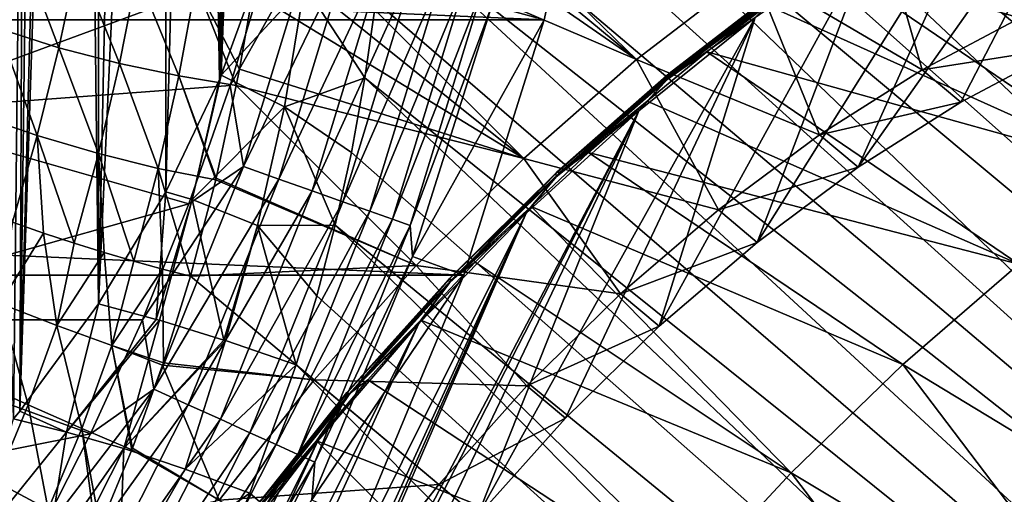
# Model space of a CAD drawing. Header units: metres. Extents: x -82 to 82, y -464 to 32.
# Tile 313 of 409: x 25.84 to 36.26, y -13.43 to -8.41. Entities that reach past the tile are written whole.
import ezdxf

# ---------------------------------------------------------------- set-up
doc = ezdxf.new("R2010")
doc.units = ezdxf.units.M
doc.layers.add('solid_K244121000C07', color=7, linetype='CONTINUOUS')

msp = doc.modelspace()

# ---------------------------------------------------------------- linework, layer by layer
at = {"layer": 'solid_K244121000C07'}
for points in [[(25.661081, 9.613852, 18.115219), (47.34798, -8.411093, 38.335655), (47.639843, -9.415184, 37.094601)], [(25.895176, 9.174896, 17.831713), (25.661081, 9.613852, 18.115219), (47.639843, -9.415184, 37.094601)], [(26.159733, 8.661678, 17.54888), (25.895176, 9.174896, 17.831713), (47.639843, -9.415184, 37.094601)], [(26.303707, 8.374202, 17.408773), (26.159733, 8.661678, 17.54888), (47.639843, -9.415184, 37.094601)], [(26.303707, 8.374202, 17.408773), (47.639843, -9.415184, 37.094601), (47.801502, -10.512129, 35.910748)], [(26.454424, 8.065916, 17.269989), (26.303707, 8.374202, 17.408773), (47.801502, -10.512129, 35.910748)], [(26.979713, 6.93546, 16.850517), (26.454424, 8.065916, 17.269989), (47.801502, -10.512129, 35.910748)], [(26.979713, 6.93546, 16.850517), (47.801502, -10.512129, 35.910748), (47.83139, -11.690938, 34.79591)], [(27.269188, 6.268211, 16.653212), (26.979713, 6.93546, 16.850517), (47.83139, -11.690938, 34.79591)], [(26.354483, 6.683031, 15), (26.465088, 6.434205, 15), (25.842888, -12.555915, 15)], [(26, 0, 15), (26.354483, 6.683031, 15), (25.842888, -12.555915, 15)], [(26.465088, 6.434205, 15), (26.675501, -11.419466, 15), (25.842888, -12.555915, 15)], [(26.465088, 6.434205, 15), (26.682255, 5.937238, 15), (26.675501, -11.419466, 15)], [(27.575216, 5.520936, 16.465937), (27.269188, 6.268211, 16.653212), (47.83139, -11.690938, 34.79591)], [(26.682255, 5.937238, 15), (27.027977, 5.113987, 15), (26.675501, -11.419466, 15)], [(27.889238, 4.699008, 16.293077), (27.575216, 5.520936, 16.465937), (47.83139, -11.690938, 34.79591)], [(27.027977, 5.113987, 15), (27.387493, 4.204089, 15), (26.675501, -11.419466, 15)], [(27.889238, 4.699008, 16.293077), (47.83139, -11.690938, 34.79591), (47.729076, -12.937846, 33.763187)], [(28.202263, 3.81077, 16.139114), (27.889238, 4.699008, 16.293077), (47.729076, -12.937846, 33.763187)], [(27.387493, 4.204089, 15), (27.389507, -10.232361, 15), (26.675501, -11.419466, 15)], [(27.387493, 4.204089, 15), (27.74226, 3.218365, 15), (27.389507, -10.232361, 15)], [(28.500217, 2.882186, 16.009052), (28.202263, 3.81077, 16.139114), (47.729076, -12.937846, 33.763187)], [(27.74226, 3.218365, 15), (27.956432, -9.044624, 15), (27.389507, -10.232361, 15)], [(27.74226, 3.218365, 15), (28.073586, 2.194355, 15), (27.956432, -9.044624, 15)], [(28.500217, 2.882186, 16.009052), (47.729076, -12.937846, 33.763187), (47.495743, -14.239585, 32.823467)], [(28.774855, 1.927367, 15.903305), (28.500217, 2.882186, 16.009052), (47.495743, -14.239585, 32.823467)], [(28.073586, 2.194355, 15), (27.975239, -8.99948, 15), (27.956432, -9.044624, 15)], [(28.073586, 2.194355, 15), (28.35504, 1.188453, 15), (27.975239, -8.99948, 15)], [(29.021696, 0.955978, 15.8224), (28.774855, 1.927367, 15.903305), (47.495743, -14.239585, 32.823467)], [(28.35504, 1.188453, 15), (28.396309, -7.832891, 15), (27.975239, -8.99948, 15)], [(29.021696, 0.955978, 15.8224), (47.495743, -14.239585, 32.823467), (47.133812, -15.58215, 31.986959)], [(29.23583, -0.019556, 15.76529), (29.021696, 0.955978, 15.8224), (47.133812, -15.58215, 31.986959)], [(25.889088, -2.398989, 15), (26, 0, 15), (25.842888, -12.555915, 15)], [(29.415125, -0.991915, 15.730751), (29.23583, -0.019556, 15.76529), (47.133812, -15.58215, 31.986959)], [(29.415125, -0.991915, 15.730751), (47.133812, -15.58215, 31.986959), (46.647621, -16.949772, 31.263393)], [(29.559109, -1.956141, 15.717944), (29.415125, -0.991915, 15.730751), (46.647621, -16.949772, 31.263393)], [(29.667227, -2.90712, 15.725371), (29.559109, -1.956141, 15.717944), (46.647621, -16.949772, 31.263393)], [(25.557297, -4.777509, 15), (25.889088, -2.398989, 15), (25.777466, -12.637457, 15)], [(25.889088, -2.398989, 15), (25.842888, -12.555915, 15), (25.777466, -12.637457, 15)], [(29.667227, -2.90712, 15.725371), (46.647621, -16.949772, 31.263393), (46.041779, -18.329327, 30.659777)], [(29.740007, -3.842077, 15.751963), (29.667227, -2.90712, 15.725371), (46.041779, -18.329327, 30.659777)], [(29.778446, -4.758889, 15.796915), (29.740007, -3.842077, 15.751963), (46.041779, -18.329327, 30.659777)], [(29.778446, -4.758889, 15.796915), (46.041779, -18.329327, 30.659777), (45.323975, -19.703331, 30.183741)], [(29.783459, -5.655798, 15.859275), (29.778446, -4.758889, 15.796915), (45.323975, -19.703331, 30.183741)], [(28.6441, -5.217722, 50.553356), (28.605227, -5.712059, 50.921585), (32.369793, -8.833484, 54.334412)], [(28.6441, -5.217722, 50.553356), (32.369793, -8.833484, 54.334412), (33.598278, -7.887992, 53.858376)], [(31.392572, -8.411682, -289), (-31.392572, -8.411682, -289), (-32.006245, -5.643612, -289)], [(32.006245, -5.643612, -289), (31.392572, -8.411682, -289), (-32.006245, -5.643612, -289)], [(28.605227, -5.712059, 50.921585), (28.559784, -6.194548, 51.26432), (32.369793, -8.833484, 54.334412)], [(29.756281, -6.532242, 15.938465), (29.783459, -5.655798, 15.859275), (45.323975, -19.703331, 30.183741)], [(30.836893, -8.262718, -286.852966), (31.392572, -8.411682, -289), (32.006245, -5.643612, -289)], [(37.435703, -6.117883, 52.419426), (35.800461, -9.283693, 51.302219), (34.713993, -9.973482, 51.85762)], [(36.160419, -6.751233, 53.233204), (37.435703, -6.117883, 52.419426), (34.713993, -9.973482, 51.85762)], [(37.435703, -6.117883, 52.419426), (36.89172, -8.706995, 50.637764), (35.800461, -9.283693, 51.302219)], [(28.559784, -6.194548, 51.26432), (28.449135, -7.158573, 51.899982), (32.369793, -8.833484, 54.334412)], [(29.698212, -7.387088, 16.033957), (29.756281, -6.532242, 15.938465), (45.323975, -19.703331, 30.183741)], [(36.160419, -6.751233, 53.233204), (34.713993, -9.973482, 51.85762), (33.64579, -10.767817, 52.297066)], [(34.885334, -7.510987, 53.930729), (36.160419, -6.751233, 53.233204), (33.64579, -10.767817, 52.297066)], [(35.392544, -8.940913, 50.928825), (34.851673, -7.051794, 53.254757), (33.598278, -7.887992, 53.858376)], [(35.392544, -8.940913, 50.928825), (36.483086, -8.364591, 50.264809), (34.851673, -7.051794, 53.254757)], [(25.007458, -7.115266, -285), (24.244265, -9.392316, -285), (28.449318, -7.840255, -285)], [(28.449135, -7.158573, 51.899982), (28.383423, -7.637063, 52.190525), (31.177454, -9.879592, 54.678535)], [(28.449135, -7.158573, 51.899982), (31.177454, -9.879592, 54.678535), (32.369793, -8.833484, 54.334412)], [(29.610624, -8.218371, 16.145044), (29.698212, -7.387088, 16.033957), (44.500805, -21.059212, 29.839617)], [(29.698212, -7.387088, 16.033957), (45.323975, -19.703331, 30.183741), (44.500805, -21.059212, 29.839617)], [(38.951485, -9.139195, 59.928364), (35.048634, -7.354358, 54.443535), (34.39698, -7.791301, 54.755344)], [(38.951485, -9.139195, 59.928364), (40.243965, -8.360312, 59.22937), (35.048634, -7.354358, 54.443535)], [(25.833599, -7.58821, 51.981266), (25.61867, -8.505165, 52.387512), (26.256647, -8.708122, 52.411713)], [(26.456982, -7.775603, 51.988342), (25.833599, -7.58821, 51.981266), (26.256647, -8.708122, 52.411713)], [(28.951788, -7.538459, -285.033386), (28.449318, -7.840255, -285), (28.068787, -9.109143, -285)], [(28.208181, -9.966585, -285.033386), (28.951788, -7.538459, -285.033386), (28.068787, -9.109143, -285)], [(29.335732, -7.638431, -285.132813), (28.951788, -7.538459, -285.033386), (28.208181, -9.966585, -285.033386)], [(34.885334, -7.510987, 53.930729), (33.64579, -10.767817, 52.297066), (32.609447, -11.656607, 52.614941)], [(33.624767, -8.388549, 54.504223), (34.885334, -7.510987, 53.930729), (32.609447, -11.656607, 52.614941)], [(28.582266, -10.098757, -285.132813), (29.335732, -7.638431, -285.132813), (28.208181, -9.966585, -285.033386)], [(28.383423, -7.637063, 52.190525), (28.308174, -8.128549, 52.471291), (31.177454, -9.879592, 54.678535)], [(29.698853, -7.73298, -285.295593), (29.335732, -7.638431, -285.132813), (28.582266, -10.098757, -285.132813)], [(26.456982, -7.775603, 51.988342), (26.256647, -8.708122, 52.411713), (26.896273, -8.876326, 52.518398)], [(27.084856, -7.926036, 52.071484), (26.456982, -7.775603, 51.988342), (26.896273, -8.876326, 52.518398)], [(28.93606, -10.223761, -285.295593), (29.698853, -7.73298, -285.295593), (28.582266, -10.098757, -285.132813)], [(30.031427, -7.819575, -285.517365), (29.698853, -7.73298, -285.295593), (28.93606, -10.223761, -285.295593)], [(37.671265, -10.020713, 60.519726), (34.39698, -7.791301, 54.755344), (33.750748, -8.257446, 55.034424)], [(37.671265, -10.020713, 60.519726), (38.951485, -9.139195, 59.928364), (34.39698, -7.791301, 54.755344)], [(24.244265, -9.392316, -285), (28.068787, -9.109143, -285), (28.449318, -7.840255, -285)], [(28.856968, -8.046693, 15.500628), (27.975239, -8.99948, 15), (28.396309, -7.832891, 15)], [(29.260092, -10.338248, -285.517365), (30.031427, -7.819575, -285.517365), (28.93606, -10.223761, -285.295593)], [(30.324554, -7.8959, -285.792206), (30.031427, -7.819575, -285.517365), (29.260092, -10.338248, -285.517365)], [(29.545691, -10.439157, -285.792206), (30.324554, -7.8959, -285.792206), (29.260092, -10.338248, -285.517365)], [(30.570389, -7.95991, -286.112762), (30.324554, -7.8959, -285.792206), (29.545691, -10.439157, -285.792206)], [(34.305351, -9.631156, 51.484604), (33.598278, -7.887992, 53.858376), (32.369793, -8.833484, 54.334412)], [(34.305351, -9.631156, 51.484604), (35.392544, -8.940913, 50.928825), (33.598278, -7.887992, 53.858376)], [(27.084856, -7.926036, 52.071484), (26.896273, -8.876326, 52.518398), (27.526119, -9.006772, 52.705669)], [(27.7066, -8.036963, 52.229282), (27.084856, -7.926036, 52.071484), (27.526119, -9.006772, 52.705669)], [(29.785212, -10.523785, -286.112762), (30.570389, -7.95991, -286.112762), (29.545691, -10.439157, -285.792206)], [(30.76235, -8.009893, -286.470459), (30.570389, -7.95991, -286.112762), (29.785212, -10.523785, -286.112762)], [(29.972242, -10.589867, -286.470459), (30.76235, -8.009893, -286.470459), (29.785212, -10.523785, -286.112762)], [(29.972242, -10.589867, -286.470459), (30.836893, -8.262718, -286.852966), (30.76235, -8.009893, -286.470459)], [(27.7066, -8.036963, 52.229282), (27.526119, -9.006772, 52.705669), (28.133139, -9.106784, 52.974812)], [(27.7066, -8.036963, 52.229282), (28.133139, -9.106784, 52.974812), (28.166609, -8.933771, 52.891239)], [(27.7066, -8.036963, 52.229282), (28.166609, -8.933771, 52.891239), (28.308174, -8.128549, 52.471291)], [(28.856968, -8.046693, 15.500628), (28.643024, -9.334636, 15.73588), (27.975239, -8.99948, 15)], [(28.856968, -8.046693, 15.500628), (29.494551, -9.028098, 16.271677), (28.643024, -9.334636, 15.73588)], [(28.856968, -8.046693, 15.500628), (29.610624, -8.218371, 16.145044), (29.494551, -9.028098, 16.271677)], [(33.913551, -8.058857, 54.587925), (33.903584, -8.108803, 54.480564), (32.693905, -9.045076, 54.944489)], [(32.695339, -9.001737, 55.055122), (33.913551, -8.058857, 54.587925), (32.693905, -9.045076, 54.944489)], [(32.693905, -9.045076, 54.944489), (33.903584, -8.108803, 54.480564), (33.624767, -8.388549, 54.504223)], [(33.941143, -8.030478, 54.69997), (33.913551, -8.058857, 54.587925), (32.695339, -9.001737, 55.055122)], [(32.715385, -8.979196, 55.170059), (33.941143, -8.030478, 54.69997), (32.695339, -9.001737, 55.055122)], [(33.984795, -8.025269, 54.810368), (33.941143, -8.030478, 54.69997), (32.715385, -8.979196, 55.170059)], [(32.752914, -8.978725, 55.282806), (33.984795, -8.025269, 54.810368), (32.715385, -8.979196, 55.170059)], [(32.752914, -8.978725, 55.282806), (33.750748, -8.257446, 55.034424), (33.984795, -8.025269, 54.810368)], [(28.308174, -8.128549, 52.471291), (28.166609, -8.933771, 52.891239), (31.177454, -9.879592, 54.678535)], [(29.494551, -9.028098, 16.271677), (29.610624, -8.218371, 16.145044), (44.500805, -21.059212, 29.839617)], [(29.972242, -10.589867, -286.470459), (29.999405, -10.91889, -286.852966), (30.836893, -8.262718, -286.852966)], [(30.836893, -8.262718, -286.852966), (29.999405, -10.91889, -286.852966), (31.392572, -8.411682, -289)], [(32.752914, -8.978725, 55.282806), (33.111702, -8.751516, 55.279999), (33.750748, -8.257446, 55.034424)], [(37.671265, -10.020713, 60.519726), (33.750748, -8.257446, 55.034424), (33.111702, -8.751516, 55.279999)], [(30.539982, -11.115729, -289), (-30.539982, -11.115729, -289), (-31.392572, -8.411682, -289)], [(31.392572, -8.411682, -289), (30.539982, -11.115729, -289), (-31.392572, -8.411682, -289)], [(29.999405, -10.91889, -286.852966), (30.539982, -11.115729, -289), (31.392572, -8.411682, -289)], [(33.624767, -8.388549, 54.504223), (31.618038, -12.628614, 52.80727), (30.683853, -13.671792, 52.871662)], [(32.39233, -9.374354, 54.947571), (33.624767, -8.388549, 54.504223), (30.683853, -13.671792, 52.871662)], [(33.624767, -8.388549, 54.504223), (32.609447, -11.656607, 52.614941), (31.618038, -12.628614, 52.80727)], [(32.693905, -9.045076, 54.944489), (33.624767, -8.388549, 54.504223), (32.39233, -9.374354, 54.947571)], [(36.89172, -8.706995, 50.637764), (36.483086, -8.364591, 50.264809), (35.392544, -8.940913, 50.928825)], [(25.61867, -8.505165, 52.387512), (25.377716, -9.414422, 52.718266), (26.027035, -9.637464, 52.760448)], [(26.256647, -8.708122, 52.411713), (25.61867, -8.505165, 52.387512), (26.027035, -9.637464, 52.760448)], [(26.256647, -8.708122, 52.411713), (26.027035, -9.637464, 52.760448), (26.674496, -9.829266, 52.891399)], [(26.896273, -8.876326, 52.518398), (26.256647, -8.708122, 52.411713), (26.674496, -9.829266, 52.891399)], [(36.413612, -10.997768, 60.998699), (33.111702, -8.751516, 55.279999), (32.481594, -9.272159, 55.491405)], [(32.752914, -8.978725, 55.282806), (32.481594, -9.272159, 55.491405), (33.111702, -8.751516, 55.279999)], [(36.413612, -10.997768, 60.998699), (37.671265, -10.020713, 60.519726), (33.111702, -8.751516, 55.279999)], [(35.800461, -9.283693, 51.302219), (36.89172, -8.706995, 50.637764), (35.392544, -8.940913, 50.928825)], [(33.237751, -10.425062, 51.923779), (32.369793, -8.833484, 54.334412), (31.177454, -9.879592, 54.678535)], [(33.237751, -10.425062, 51.923779), (34.305351, -9.631156, 51.484604), (32.369793, -8.833484, 54.334412)], [(26.896273, -8.876326, 52.518398), (26.674496, -9.829266, 52.891399), (27.307976, -9.986236, 53.108673)], [(27.526119, -9.006772, 52.705669), (26.896273, -8.876326, 52.518398), (27.307976, -9.986236, 53.108673)], [(28.166609, -8.933771, 52.891239), (28.133139, -9.106784, 52.974812), (31.177454, -9.879592, 54.678535)], [(35.800461, -9.283693, 51.302219), (35.392544, -8.940913, 50.928825), (34.305351, -9.631156, 51.484604)], [(27.526119, -9.006772, 52.705669), (27.307976, -9.986236, 53.108673), (27.915382, -10.10643, 53.408588)], [(27.667051, -10.313374, 15.312513), (27.389507, -10.232361, 15), (27.956432, -9.044624, 15)], [(27.526119, -9.006772, 52.705669), (27.915382, -10.10643, 53.408588), (27.919937, -10.087374, 53.401127)], [(27.526119, -9.006772, 52.705669), (27.919937, -10.087374, 53.401127), (28.133139, -9.106784, 52.974812)], [(27.667051, -10.313374, 15.312513), (27.956432, -9.044624, 15), (27.975239, -8.99948, 15)], [(28.643024, -9.334636, 15.73588), (27.667051, -10.313374, 15.312513), (27.975239, -8.99948, 15)], [(28.643024, -9.334636, 15.73588), (29.494551, -9.028098, 16.271677), (29.351082, -9.816728, 16.413862)], [(29.351082, -9.816728, 16.413862), (29.494551, -9.028098, 16.271677), (43.582558, -22.37991, 29.631804)], [(29.494551, -9.028098, 16.271677), (44.500805, -21.059212, 29.839617), (43.582558, -22.37991, 29.631804)], [(32.715385, -8.979196, 55.170059), (32.695339, -9.001737, 55.055122), (31.513201, -10.040128, 55.395172)], [(31.52593, -10.024015, 55.512215), (32.715385, -8.979196, 55.170059), (31.513201, -10.040128, 55.395172)], [(31.513201, -10.040128, 55.395172), (32.695339, -9.001737, 55.055122), (31.520048, -10.076193, 55.282154)], [(32.695339, -9.001737, 55.055122), (32.693905, -9.045076, 54.944489), (31.520048, -10.076193, 55.282154)], [(31.520048, -10.076193, 55.282154), (32.693905, -9.045076, 54.944489), (32.39233, -9.374354, 54.947571)], [(32.752914, -8.978725, 55.282806), (32.715385, -8.979196, 55.170059), (31.52593, -10.024015, 55.512215)], [(31.557516, -10.028766, 55.626671), (32.752914, -8.978725, 55.282806), (31.52593, -10.024015, 55.512215)], [(31.557516, -10.028766, 55.626671), (32.481594, -9.272159, 55.491405), (32.752914, -8.978725, 55.282806)], [(24.244265, -9.392316, -285), (27.631851, -10.359257, -285), (28.068787, -9.109143, -285)], [(28.208181, -9.966585, -285.033386), (28.068787, -9.109143, -285), (27.631851, -10.359257, -285)], [(28.133139, -9.106784, 52.974812), (27.919937, -10.087374, 53.401127), (30.036272, -11.013226, 54.886349)], [(28.133139, -9.106784, 52.974812), (30.036272, -11.013226, 54.886349), (31.177454, -9.879592, 54.678535)], [(31.557516, -10.028766, 55.626671), (31.862152, -9.817946, 55.668056), (32.481594, -9.272159, 55.491405)], [(36.413612, -10.997768, 60.998699), (32.481594, -9.272159, 55.491405), (31.862152, -9.817946, 55.668056)], [(28.643024, -9.334636, 15.73588), (28.356688, -10.588494, 16.017487), (27.667051, -10.313374, 15.312513)], [(32.39233, -9.374354, 54.947571), (29.033659, -15.918068, 52.614941), (28.338331, -17.093, 52.297066)], [(31.201492, -10.457593, 55.255974), (32.39233, -9.374354, 54.947571), (28.338331, -17.093, 52.297066)], [(28.643024, -9.334636, 15.73588), (29.181263, -10.585462, 16.572058), (28.356688, -10.588494, 16.017487)], [(28.643024, -9.334636, 15.73588), (29.351082, -9.816728, 16.413862), (29.181263, -10.585462, 16.572058)], [(32.39233, -9.374354, 54.947571), (29.818743, -14.772932, 52.80727), (29.033659, -15.918068, 52.614941)], [(32.39233, -9.374354, 54.947571), (30.683853, -13.671792, 52.871662), (29.818743, -14.772932, 52.80727)], [(31.520048, -10.076193, 55.282154), (32.39233, -9.374354, 54.947571), (31.201492, -10.457593, 55.255974)], [(34.713993, -9.973482, 51.85762), (35.800461, -9.283693, 51.302219), (34.305351, -9.631156, 51.484604)], [(24.244265, -9.392316, -285), (23.274227, -11.589232, -285), (27.631851, -10.359257, -285)], [(26.027035, -9.637464, 52.760448), (25.377716, -9.414422, 52.718266), (25.766003, -10.55546, 53.026474)], [(26.027035, -9.637464, 52.760448), (25.766003, -10.55546, 53.026474), (26.092688, -10.6698, 53.091972)], [(26.027035, -9.637464, 52.760448), (26.092688, -10.6698, 53.091972), (26.416262, -10.777008, 53.180817)], [(26.674496, -9.829266, 52.891399), (26.027035, -9.637464, 52.760448), (26.416262, -10.777008, 53.180817)], [(34.713993, -9.973482, 51.85762), (34.305351, -9.631156, 51.484604), (33.237751, -10.425062, 51.923779)], [(26.674496, -9.829266, 52.891399), (26.416262, -10.777008, 53.180817), (26.735146, -10.87656, 53.292568)], [(26.674496, -9.829266, 52.891399), (26.735146, -10.87656, 53.292568), (27.047785, -10.967972, 53.426685)], [(27.307976, -9.986236, 53.108673), (26.674496, -9.829266, 52.891399), (27.047785, -10.967972, 53.426685)], [(29.181263, -10.585462, 16.572058), (29.351082, -9.816728, 16.413862), (43.582558, -22.37991, 29.631804)], [(32.201015, -11.314169, 52.241798), (31.177454, -9.879592, 54.678535), (30.036272, -11.013226, 54.886349)], [(32.201015, -11.314169, 52.241798), (33.237751, -10.425062, 51.923779), (31.177454, -9.879592, 54.678535)], [(35.188648, -12.062494, 61.361423), (31.862152, -9.817946, 55.668056), (31.255074, -10.387385, 55.809475)], [(31.557516, -10.028766, 55.626671), (31.255074, -10.387385, 55.809475), (31.862152, -9.817946, 55.668056)], [(35.188648, -12.062494, 61.361423), (36.413612, -10.997768, 60.998699), (31.862152, -9.817946, 55.668056)], [(27.307976, -9.986236, 53.108673), (27.047785, -10.967972, 53.426685), (27.352654, -11.050797, 53.582512)], [(28.208181, -9.966585, -285.033386), (27.631851, -10.359257, -285), (27.139278, -11.588485, -285)], [(27.261335, -12.322901, -285.033386), (28.208181, -9.966585, -285.033386), (27.139278, -11.588485, -285)], [(28.582266, -10.098757, -285.132813), (28.208181, -9.966585, -285.033386), (27.261335, -12.322901, -285.033386)], [(27.307976, -9.986236, 53.108673), (27.648264, -11.12463, 53.759289), (27.915382, -10.10643, 53.408588)], [(27.307976, -9.986236, 53.108673), (27.352654, -11.050797, 53.582512), (27.648264, -11.12463, 53.759289)], [(33.64579, -10.767817, 52.297066), (34.713993, -9.973482, 51.85762), (33.237751, -10.425062, 51.923779)], [(27.622864, -12.486321, -285.132813), (28.582266, -10.098757, -285.132813), (27.261335, -12.322901, -285.033386)], [(28.93606, -10.223761, -285.295593), (28.582266, -10.098757, -285.132813), (27.622864, -12.486321, -285.132813)], [(27.915382, -10.10643, 53.408588), (27.648264, -11.12463, 53.759289), (30.036272, -11.013226, 54.886349)], [(27.919937, -10.087374, 53.401127), (27.915382, -10.10643, 53.408588), (30.036272, -11.013226, 54.886349)], [(31.52593, -10.024015, 55.512215), (31.513201, -10.040128, 55.395172), (30.379269, -11.163376, 55.604584)], [(30.384977, -11.154218, 55.722923), (31.52593, -10.024015, 55.512215), (30.379269, -11.163376, 55.604584)], [(30.379269, -11.163376, 55.604584), (31.513201, -10.040128, 55.395172), (30.394062, -11.191571, 55.490101)], [(31.557516, -10.028766, 55.626671), (31.52593, -10.024015, 55.512215), (30.384977, -11.154218, 55.722923)], [(30.410864, -11.164615, 55.838432), (31.557516, -10.028766, 55.626671), (30.384977, -11.154218, 55.722923)], [(31.513201, -10.040128, 55.395172), (31.520048, -10.076193, 55.282154), (30.394062, -11.191571, 55.490101)], [(30.394062, -11.191571, 55.490101), (31.520048, -10.076193, 55.282154), (31.201492, -10.457593, 55.255974)], [(30.410864, -11.164615, 55.838432), (31.255074, -10.387385, 55.809475), (31.557516, -10.028766, 55.626671)], [(27.285295, -11.582775, 15.679873), (26.675501, -11.419466, 15), (27.389507, -10.232361, 15)], [(27.667051, -10.313374, 15.312513), (27.285295, -11.582775, 15.679873), (27.389507, -10.232361, 15)], [(27.667051, -10.313374, 15.312513), (27.319565, -11.592652, 15.714797), (27.285295, -11.582775, 15.679873)], [(27.667051, -10.313374, 15.312513), (28.000952, -11.802153, 16.347572), (27.319565, -11.592652, 15.714797)], [(27.964781, -12.640879, -285.295593), (28.93606, -10.223761, -285.295593), (27.622864, -12.486321, -285.132813)], [(28.356688, -10.588494, 16.017487), (28.000952, -11.802153, 16.347572), (27.667051, -10.313374, 15.312513)], [(29.260092, -10.338248, -285.517365), (28.93606, -10.223761, -285.295593), (27.964781, -12.640879, -285.295593)], [(23.274227, -11.589232, -285), (27.139278, -11.588485, -285), (27.631851, -10.359257, -285)], [(28.277937, -12.782434, -285.517365), (29.260092, -10.338248, -285.517365), (27.964781, -12.640879, -285.295593)], [(29.545691, -10.439157, -285.792206), (29.260092, -10.338248, -285.517365), (28.277937, -12.782434, -285.517365)], [(30.410864, -11.164615, 55.838432), (30.662022, -10.978912, 55.915268), (31.255074, -10.387385, 55.809475)], [(34.006241, -13.206319, 61.604984), (31.255074, -10.387385, 55.809475), (30.662022, -10.978912, 55.915268)], [(34.006241, -13.206319, 61.604984), (35.188648, -12.062494, 61.361423), (31.255074, -10.387385, 55.809475)], [(23.981478, -24.934649, 49.864971), (30.065445, -11.626168, 55.42609), (31.201492, -10.457593, 55.255974)], [(24.049099, -26.10322, 48.718246), (23.981478, -24.934649, 49.864971), (31.201492, -10.457593, 55.255974)], [(24.049099, -26.10322, 48.718246), (31.201492, -10.457593, 55.255974), (27.741554, -18.282911, 51.85762)], [(31.201492, -10.457593, 55.255974), (28.338331, -17.093, 52.297066), (27.741554, -18.282911, 51.85762)], [(28.553949, -12.907199, -285.792206), (29.545691, -10.439157, -285.792206), (28.277937, -12.782434, -285.517365)], [(29.785212, -10.523785, -286.112762), (29.545691, -10.439157, -285.792206), (28.553949, -12.907199, -285.792206)], [(30.394062, -11.191571, 55.490101), (31.201492, -10.457593, 55.255974), (30.065445, -11.626168, 55.42609)], [(33.64579, -10.767817, 52.297066), (33.237751, -10.425062, 51.923779), (32.201015, -11.314169, 52.241798)], [(25.634634, -11.415745, 53.215542), (26.092688, -10.6698, 53.091972), (25.766003, -10.55546, 53.026474)], [(28.356688, -10.588494, 16.017487), (28.019064, -11.808037, 16.362913), (28.000952, -11.802153, 16.347572)], [(28.356688, -10.588494, 16.017487), (28.767195, -12.063525, 16.93804), (28.019064, -11.808037, 16.362913)], [(28.356688, -10.588494, 16.017487), (29.181263, -10.585462, 16.572058), (28.986296, -11.334597, 16.746748)], [(28.356688, -10.588494, 16.017487), (28.986296, -11.334597, 16.746748), (28.767195, -12.063525, 16.93804)], [(28.785431, -13.011835, -286.112762), (29.785212, -10.523785, -286.112762), (28.553949, -12.907199, -285.792206)], [(29.972242, -10.589867, -286.470459), (29.785212, -10.523785, -286.112762), (28.785431, -13.011835, -286.112762)], [(28.966183, -13.09354, -286.470459), (29.972242, -10.589867, -286.470459), (28.785431, -13.011835, -286.112762)], [(28.966183, -13.09354, -286.470459), (29.999405, -10.91889, -286.852966), (29.972242, -10.589867, -286.470459)], [(28.986296, -11.334597, 16.746748), (29.181263, -10.585462, 16.572058), (42.578362, -23.652468, 29.56222)], [(29.181263, -10.585462, 16.572058), (43.582558, -22.37991, 29.631804), (42.578362, -23.652468, 29.56222)], [(26.235727, -11.64906, 53.392147), (26.092688, -10.6698, 53.091972), (25.634634, -11.415745, 53.215542)], [(26.235727, -11.64906, 53.392147), (26.416262, -10.777008, 53.180817), (26.092688, -10.6698, 53.091972)], [(26.235727, -11.64906, 53.392147), (26.735146, -10.87656, 53.292568), (26.416262, -10.777008, 53.180817)], [(32.609447, -11.656607, 52.614941), (33.64579, -10.767817, 52.297066), (32.201015, -11.314169, 52.241798)], [(26.814898, -11.859659, 53.651276), (26.735146, -10.87656, 53.292568), (26.235727, -11.64906, 53.392147)], [(26.814898, -11.859659, 53.651276), (27.047785, -10.967972, 53.426685), (26.735146, -10.87656, 53.292568)], [(29.999405, -10.91889, -286.852966), (28.933603, -13.491962, -286.852966), (30.539982, -11.115729, -289)], [(28.966183, -13.09354, -286.470459), (28.933603, -13.491962, -286.852966), (29.999405, -10.91889, -286.852966)], [(26.814898, -11.859659, 53.651276), (27.352654, -11.050797, 53.582512), (27.047785, -10.967972, 53.426685)], [(27.648264, -11.12463, 53.759289), (28.957424, -12.223146, 54.955933), (30.036272, -11.013226, 54.886349)], [(31.20981, -12.286002, 52.434063), (30.036272, -11.013226, 54.886349), (28.957424, -12.223146, 54.955933)], [(31.20981, -12.286002, 52.434063), (32.201015, -11.314169, 52.241798), (30.036272, -11.013226, 54.886349)], [(34.006241, -13.206319, 61.604984), (30.662022, -10.978912, 55.915268), (30.084625, -11.590906, 55.985149)], [(30.410864, -11.164615, 55.838432), (30.084625, -11.590906, 55.985149), (30.662022, -10.978912, 55.915268)], [(38.949249, -14.34372, 66.77401), (36.413612, -10.997768, 60.998699), (35.188648, -12.062494, 61.361423)], [(29.454964, -13.735176, -289), (-29.454964, -13.735176, -289), (-30.539982, -11.115729, -289)], [(30.539982, -11.115729, -289), (29.454964, -13.735176, -289), (-30.539982, -11.115729, -289)], [(26.814898, -11.859659, 53.651276), (27.36182, -12.04464, 53.988583), (27.352654, -11.050797, 53.582512)], [(27.352654, -11.050797, 53.582512), (27.36182, -12.04464, 53.988583), (27.648264, -11.12463, 53.759289)], [(27.36182, -12.04464, 53.988583), (28.957424, -12.223146, 54.955933), (27.648264, -11.12463, 53.759289)], [(28.933603, -13.491962, -286.852966), (29.454964, -13.735176, -289), (30.539982, -11.115729, -289)], [(29.304239, -12.358206, 55.800022), (30.384977, -11.154218, 55.722923), (29.30518, -12.359955, 55.68121)], [(30.410864, -11.164615, 55.838432), (30.384977, -11.154218, 55.722923), (29.304239, -12.358206, 55.800022)], [(29.324726, -12.374617, 55.915916), (30.410864, -11.164615, 55.838432), (29.304239, -12.358206, 55.800022)], [(30.384977, -11.154218, 55.722923), (30.379269, -11.163376, 55.604584), (29.30518, -12.359955, 55.68121)], [(29.30518, -12.359955, 55.68121), (30.379269, -11.163376, 55.604584), (29.327497, -12.379767, 55.566189)], [(29.324726, -12.374617, 55.915916), (30.084625, -11.590906, 55.985149), (30.410864, -11.164615, 55.838432)], [(30.379269, -11.163376, 55.604584), (30.394062, -11.191571, 55.490101), (29.327497, -12.379767, 55.566189)], [(29.327497, -12.379767, 55.566189), (30.394062, -11.191571, 55.490101), (30.065445, -11.626168, 55.42609)], [(28.767195, -12.063525, 16.93804), (28.986296, -11.334597, 16.746748), (42.578362, -23.652468, 29.56222)], [(32.609447, -11.656607, 52.614941), (32.201015, -11.314169, 52.241798), (31.20981, -12.286002, 52.434063)], [(25.634634, -11.415745, 53.215542), (25.339565, -12.219572, 53.304714), (25.931854, -12.486944, 53.49519)], [(26.235727, -11.64906, 53.392147), (25.634634, -11.415745, 53.215542), (25.931854, -12.486944, 53.49519)], [(26.335873, -12.775273, 15.669007), (25.842888, -12.555915, 15), (26.675501, -11.419466, 15)], [(27.285295, -11.582775, 15.679873), (26.335873, -12.775273, 15.669007), (26.675501, -11.419466, 15)], [(23.274227, -11.589232, -285), (22.105623, -13.687271, -285), (26.591915, -12.794662, -285)], [(23.274227, -11.589232, -285), (26.591915, -12.794662, -285), (27.139278, -11.588485, -285)], [(23.981478, -24.934649, 49.864971), (24.047338, -23.693237, 50.932526), (30.065445, -11.626168, 55.42609)], [(24.047338, -23.693237, 50.932526), (28.996281, -12.867583, 55.456165), (30.065445, -11.626168, 55.42609)], [(26.235727, -11.64906, 53.392147), (25.931854, -12.486944, 53.49519), (26.497898, -12.736832, 53.77037)], [(26.814898, -11.859659, 53.651276), (26.235727, -11.64906, 53.392147), (26.497898, -12.736832, 53.77037)], [(27.285295, -11.582775, 15.679873), (27.319565, -11.592652, 15.714797), (26.335873, -12.775273, 15.669007)], [(27.319565, -11.592652, 15.714797), (26.944601, -12.951308, 16.290176), (26.335873, -12.775273, 15.669007)], [(27.261335, -12.322901, -285.033386), (27.139278, -11.588485, -285), (26.591915, -12.794662, -285)], [(27.319565, -11.592652, 15.714797), (28.000952, -11.802153, 16.347572), (26.944601, -12.951308, 16.290176)], [(29.327497, -12.379767, 55.566189), (30.065445, -11.626168, 55.42609), (28.996281, -12.867583, 55.456165)], [(29.324726, -12.374617, 55.915916), (29.524466, -12.221688, 56.018921), (30.084625, -11.590906, 55.985149)], [(32.875904, -14.420032, 61.727417), (30.084625, -11.590906, 55.985149), (29.524466, -12.221688, 56.018921)], [(32.875904, -14.420032, 61.727417), (34.006241, -13.206319, 61.604984), (30.084625, -11.590906, 55.985149)], [(31.618038, -12.628614, 52.80727), (32.609447, -11.656607, 52.614941), (31.20981, -12.286002, 52.434063)], [(26.814898, -11.859659, 53.651276), (26.497898, -12.736832, 53.77037), (27.027456, -12.96513, 54.12537)], [(26.814898, -11.859659, 53.651276), (27.027456, -12.96513, 54.12537), (27.035116, -12.945475, 54.123482)], [(26.814898, -11.859659, 53.651276), (27.035116, -12.945475, 54.123482), (27.354294, -12.066928, 53.993023)], [(26.814898, -11.859659, 53.651276), (27.354294, -12.066928, 53.993023), (27.36182, -12.04464, 53.988583)], [(28.000952, -11.802153, 16.347572), (28.019064, -11.808037, 16.362913), (26.944601, -12.951308, 16.290176)], [(28.019064, -11.808037, 16.362913), (27.593456, -13.167983, 16.855354), (26.944601, -12.951308, 16.290176)], [(28.019064, -11.808037, 16.362913), (28.767195, -12.063525, 16.93804), (27.593456, -13.167983, 16.855354)], [(27.354294, -12.066928, 53.993023), (27.035116, -12.945475, 54.123482), (27.953224, -13.495704, 54.886349)], [(27.36182, -12.04464, 53.988583), (27.354294, -12.066928, 53.993023), (28.957424, -12.223146, 54.955933)], [(27.354294, -12.066928, 53.993023), (27.953224, -13.495704, 54.886349), (28.957424, -12.223146, 54.955933)], [(27.593456, -13.167983, 16.855354), (28.767195, -12.063525, 16.93804), (28.276972, -13.424064, 17.36014)], [(28.276972, -13.424064, 17.36014), (28.767195, -12.063525, 16.93804), (41.499512, -24.862389, 29.631804)], [(28.767195, -12.063525, 16.93804), (42.578362, -23.652468, 29.56222), (41.499512, -24.862389, 29.631804)], [(37.76886, -15.464938, 67.03611), (35.188648, -12.062494, 61.361423), (34.006241, -13.206319, 61.604984)], [(37.76886, -15.464938, 67.03611), (38.949249, -14.34372, 66.77401), (35.188648, -12.062494, 61.361423)], [(25.931854, -12.486944, 53.49519), (25.339565, -12.219572, 53.304714), (25.5933, -13.303978, 53.511108)], [(30.275579, -13.329209, 52.498478), (28.957424, -12.223146, 54.955933), (27.953224, -13.495704, 54.886349)], [(30.275579, -13.329209, 52.498478), (31.20981, -12.286002, 52.434063), (28.957424, -12.223146, 54.955933)], [(32.875904, -14.420032, 61.727417), (29.524466, -12.221688, 56.018921), (28.98308, -12.869529, 56.016495)], [(29.324726, -12.374617, 55.915916), (28.98308, -12.869529, 56.016495), (29.524466, -12.221688, 56.018921)], [(31.618038, -12.628614, 52.80727), (31.20981, -12.286002, 52.434063), (30.275579, -13.329209, 52.498478)], [(27.261335, -12.322901, -285.033386), (26.591915, -12.794662, -285), (25.990858, -13.975284, -285)], [(26.118073, -14.59043, -285.033386), (27.261335, -12.322901, -285.033386), (25.990858, -13.975284, -285)], [(27.622864, -12.486321, -285.132813), (27.261335, -12.322901, -285.033386), (26.118073, -14.59043, -285.033386)], [(28.294802, -13.623623, 55.742725), (29.304239, -12.358206, 55.800022), (28.301954, -13.617586, 55.624264)], [(29.324726, -12.374617, 55.915916), (29.304239, -12.358206, 55.800022), (28.294802, -13.623623, 55.742725)], [(28.310246, -13.646357, 55.858334), (29.324726, -12.374617, 55.915916), (28.294802, -13.623623, 55.742725)], [(29.304239, -12.358206, 55.800022), (29.30518, -12.359955, 55.68121), (28.301954, -13.617586, 55.624264)], [(28.301954, -13.617586, 55.624264), (29.30518, -12.359955, 55.68121), (28.331301, -13.628588, 55.509644)], [(28.310246, -13.646357, 55.858334), (28.98308, -12.869529, 56.016495), (29.324726, -12.374617, 55.915916)], [(29.30518, -12.359955, 55.68121), (29.327497, -12.379767, 55.566189), (28.331301, -13.628588, 55.509644)], [(28.331301, -13.628588, 55.509644), (29.327497, -12.379767, 55.566189), (28.996281, -12.867583, 55.456165)], [(25.931854, -12.486944, 53.49519), (25.5933, -13.303978, 53.511108), (26.141756, -13.594747, 53.7953)], [(26.497898, -12.736832, 53.77037), (25.931854, -12.486944, 53.49519), (26.141756, -13.594747, 53.7953)], [(26.464437, -14.783922, -285.132813), (27.622864, -12.486321, -285.132813), (26.118073, -14.59043, -285.033386)], [(27.964781, -12.640879, -285.295593), (27.622864, -12.486321, -285.132813), (26.464437, -14.783922, -285.132813)], [(26.335873, -12.775273, 15.669007), (25.777466, -12.637457, 15), (25.842888, -12.555915, 15)], [(26.335873, -12.775273, 15.669007), (25.403103, -13.93577, 15.823354), (25.777466, -12.637457, 15)], [(26.792017, -14.966918, -285.295593), (27.964781, -12.640879, -285.295593), (26.464437, -14.783922, -285.132813)], [(28.277937, -12.782434, -285.517365), (27.964781, -12.640879, -285.295593), (26.792017, -14.966918, -285.295593)], [(31.618038, -12.628614, 52.80727), (30.275579, -13.329209, 52.498478), (30.683853, -13.671792, 52.871662)], [(22.105623, -13.687271, -285), (25.990858, -13.975284, -285), (26.591915, -12.794662, -285)], [(26.335873, -12.775273, 15.669007), (26.120756, -14.128573, 16.579355), (25.403103, -13.93577, 15.823354)], [(26.335873, -12.775273, 15.669007), (26.944601, -12.951308, 16.290176), (26.120756, -14.128573, 16.579355)], [(26.497898, -12.736832, 53.77037), (26.141756, -13.594747, 53.7953), (26.64967, -13.869057, 54.15995)], [(26.497898, -12.736832, 53.77037), (26.64967, -13.869057, 54.15995), (26.691736, -13.77417, 54.161301)], [(26.497898, -12.736832, 53.77037), (26.691736, -13.77417, 54.161301), (27.027456, -12.96513, 54.12537)], [(27.092039, -15.134521, -285.517365), (28.277937, -12.782434, -285.517365), (26.792017, -14.966918, -285.295593)], [(28.553949, -12.907199, -285.792206), (28.277937, -12.782434, -285.517365), (27.092039, -15.134521, -285.517365)], [(24.047338, -23.693237, 50.932526), (24.245947, -22.392696, 51.909134), (28.996281, -12.867583, 55.456165)], [(24.245947, -22.392696, 51.909134), (28.005804, -14.168126, 55.345879), (28.996281, -12.867583, 55.456165)], [(27.356478, -15.282245, -285.792206), (28.553949, -12.907199, -285.792206), (27.092039, -15.134521, -285.517365)], [(28.785431, -13.011835, -286.112762), (28.553949, -12.907199, -285.792206), (27.356478, -15.282245, -285.792206)], [(28.331301, -13.628588, 55.509644), (28.996281, -12.867583, 55.456165), (28.005804, -14.168126, 55.345879)], [(28.310246, -13.646357, 55.858334), (28.46195, -13.532654, 55.977879), (28.98308, -12.869529, 56.016495)], [(31.806744, -15.693862, 61.727734), (28.98308, -12.869529, 56.016495), (28.46195, -13.532654, 55.977879)], [(31.806744, -15.693862, 61.727734), (32.875904, -14.420032, 61.727417), (28.98308, -12.869529, 56.016495)], [(26.944601, -12.951308, 16.290176), (26.891663, -14.38886, 17.258835), (26.120756, -14.128573, 16.579355)], [(27.027456, -12.96513, 54.12537), (26.691736, -13.77417, 54.161301), (27.953224, -13.495704, 54.886349)], [(26.944601, -12.951308, 16.290176), (27.593456, -13.167983, 16.855354), (26.891663, -14.38886, 17.258835)], [(27.035116, -12.945475, 54.123482), (27.027456, -12.96513, 54.12537), (27.953224, -13.495704, 54.886349)], [(27.578249, -15.406135, -286.112762), (28.785431, -13.011835, -286.112762), (27.356478, -15.282245, -285.792206)], [(28.966183, -13.09354, -286.470459), (28.785431, -13.011835, -286.112762), (27.578249, -15.406135, -286.112762)], [(27.751423, -15.502874, -286.470459), (28.966183, -13.09354, -286.470459), (27.578249, -15.406135, -286.112762)], [(27.751423, -15.502874, -286.470459), (28.933603, -13.491962, -286.852966), (28.966183, -13.09354, -286.470459)], [(27.593456, -13.167983, 16.855354), (28.276972, -13.424064, 17.36014), (26.891663, -14.38886, 17.258835)], [(36.63271, -16.64994, 67.191261), (34.006241, -13.206319, 61.604984), (32.875904, -14.420032, 61.727417)], [(36.63271, -16.64994, 67.191261), (37.76886, -15.464938, 67.03611), (34.006241, -13.206319, 61.604984)], [(26.141756, -13.594747, 53.7953), (25.5933, -13.303978, 53.511108), (25.750076, -14.425165, 53.722916)], [(29.410448, -14.430399, 52.434063), (30.275579, -13.329209, 52.498478), (27.953224, -13.495704, 54.886349)], [(30.683853, -13.671792, 52.871662), (30.275579, -13.329209, 52.498478), (29.410448, -14.430399, 52.434063)], [(26.891663, -14.38886, 17.258835), (28.276972, -13.424064, 17.36014), (28.174736, -13.674032, 17.44805)], [(28.174736, -13.674032, 17.44805), (28.276972, -13.424064, 17.36014), (41.499512, -24.862389, 29.631804)]]:
    msp.add_3dface(points, dxfattribs=at)

doc.saveas('drawing.dxf')
